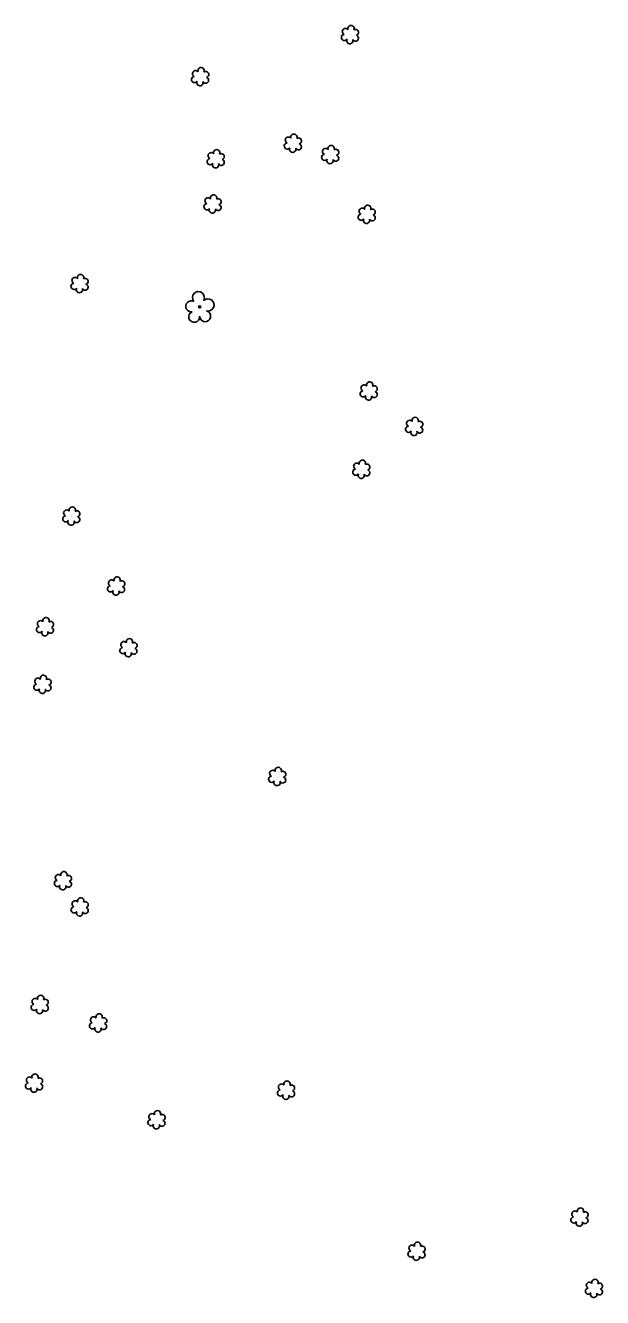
# Model space of a CAD drawing. Extents: x 3040896 to 3051146, y 687568 to 732976.
# Drawn here: x 3047914.1 to 3048093.3, y 705632.6 to 706027.3 of the extents above; entities that cross this region are included whole.
import ezdxf

# ---------------------------------------------------------------- set-up
doc = ezdxf.new("R2010")
doc.units = 0
doc.layers.add('Exist Vegetation Shrub CELL', color=7, linetype='Continuous')
doc.layers.add('Exist Vegetation Tree CELL', color=7, linetype='Continuous')

msp = doc.modelspace()

# ---------------------------------------------------------------- linework, layer by layer
at = {"layer": 'Exist Vegetation Shrub CELL'}
for p, q in [((3048014.93, 706024.32), (3048014.93, 706024.32)), ((3047968.41, 706011.26), (3047968.41, 706011.26)), ((3047997.22, 705990.63), (3047997.22, 705990.63)), ((3048008.81, 705987.11), (3048008.81, 705987.11)), ((3047973.26, 705985.79), (3047973.26, 705985.79)), ((3047972.29, 705971.78), (3047972.29, 705971.78)), ((3048020.13, 705968.56), (3048020.13, 705968.56)), ((3047931, 705947.07), (3047931, 705947.07)), ((3048020.76, 705913.74), (3048020.76, 705913.74)), ((3048034.88, 705902.74), (3048034.88, 705902.74)), ((3048018.46, 705889.45), (3048018.46, 705889.45)), ((3047928.42, 705874.94), (3047928.42, 705874.94)), ((3047942.35, 705853.23), (3047942.35, 705853.23)), ((3047920.26, 705840.61), (3047920.26, 705840.61)), ((3047946.16, 705834.09), (3047946.16, 705834.09)), ((3047919.48, 705822.74), (3047919.48, 705822.74)), ((3047992.36, 705794.14), (3047992.36, 705794.14)), ((3047925.83, 705761.82), (3047925.83, 705761.82)), ((3047931.04, 705753.66), (3047931.04, 705753.66)), ((3047918.63, 705723.39), (3047918.63, 705723.39)), ((3047936.76, 705717.67), (3047936.76, 705717.67)), ((3047916.86, 705698.99), (3047916.86, 705698.99)), ((3047995.09, 705696.81), (3047995.09, 705696.81)), ((3047954.89, 705687.64), (3047954.89, 705687.64)), ((3048086.19, 705657.44), (3048086.19, 705657.44)), ((3048035.61, 705646.84), (3048035.61, 705646.84)), ((3048090.68, 705635.31), (3048090.68, 705635.31))]:
    msp.add_line(p, q, dxfattribs=at)
for centre, radius, start, end in [((3048013.45, 706025.44), 0.968, 35.8908, 245.4216), ((3048015.16, 706026.36), 0.99, 334.8391, 200.4717), ((3048013.13, 706023.61), 0.955, 95.1099, 327.9534), ((3048014.81, 706022.63), 0.984, 151.2797, 21.387), ((3048016.57, 706023.39), 0.937, 204.9913, 73.4601), ((3048016.61, 706025.19), 0.929, 284.4567, 126.0861), ((3047966.61, 706010.56), 0.955, 95.1099, 327.9534), ((3047966.93, 706012.39), 0.968, 35.8908, 245.4216), ((3047968.64, 706013.3), 0.99, 334.8391, 200.4717), ((3047970.05, 706010.34), 0.937, 204.9913, 73.4601), ((3047970.08, 706012.13), 0.929, 284.4567, 126.0861), ((3047968.28, 706009.58), 0.984, 151.2797, 21.387), ((3047995.42, 705989.93), 0.955, 95.1099, 327.9534), ((3047995.74, 705991.76), 0.968, 35.8908, 245.4216), ((3047997.45, 705992.67), 0.99, 334.8391, 200.4717), ((3047998.89, 705991.5), 0.929, 284.4567, 126.0861), ((3047971.78, 705986.92), 0.968, 35.8908, 245.4216), ((3047973.49, 705987.83), 0.99, 334.8391, 200.4717), ((3047974.93, 705986.66), 0.929, 284.4567, 126.0861), ((3047997.09, 705988.95), 0.984, 151.2797, 21.387), ((3047998.86, 705989.7), 0.937, 204.9913, 73.4601), ((3048007.01, 705986.4), 0.955, 95.1099, 327.9534), ((3048007.32, 705988.24), 0.968, 35.8908, 245.4216), ((3048009.03, 705989.15), 0.99, 334.8391, 200.4717), ((3048010.44, 705986.18), 0.937, 204.9913, 73.4601), ((3048010.48, 705987.98), 0.929, 284.4567, 126.0861), ((3047971.46, 705985.09), 0.955, 95.1099, 327.9534), ((3047973.13, 705984.11), 0.984, 151.2797, 21.387), ((3047974.9, 705984.86), 0.937, 204.9913, 73.4601), ((3048008.68, 705985.43), 0.984, 151.2797, 21.387), ((3047970.49, 705971.08), 0.955, 95.1099, 327.9534), ((3047970.81, 705972.91), 0.968, 35.8908, 245.4216), ((3047972.52, 705973.82), 0.99, 334.8391, 200.4717), ((3047973.93, 705970.85), 0.937, 204.9913, 73.4601), ((3047973.96, 705972.65), 0.929, 284.4567, 126.0861), ((3048020.36, 705970.6), 0.99, 334.8391, 200.4717), ((3047972.16, 705970.1), 0.984, 151.2797, 21.387), ((3048018.33, 705967.86), 0.955, 95.1099, 327.9534), ((3048018.65, 705969.69), 0.968, 35.8908, 245.4216), ((3048020, 705966.88), 0.984, 151.2797, 21.387), ((3048021.77, 705967.63), 0.937, 204.9913, 73.4601), ((3048021.8, 705969.43), 0.929, 284.4567, 126.0861), ((3047929.52, 705948.2), 0.968, 35.8908, 245.4216), ((3047931.23, 705949.11), 0.99, 334.8391, 200.4717), ((3047932.68, 705947.94), 0.929, 284.4567, 126.0861), ((3047929.2, 705946.37), 0.955, 95.1099, 327.9534), ((3047930.88, 705945.39), 0.984, 151.2797, 21.387), ((3047932.64, 705946.14), 0.937, 204.9913, 73.4601), ((3048019.28, 705914.87), 0.968, 35.8908, 245.4216), ((3048020.99, 705915.78), 0.99, 334.8391, 200.4717), ((3048018.96, 705913.04), 0.955, 95.1099, 327.9534), ((3048020.63, 705912.06), 0.984, 151.2797, 21.387), ((3048022.4, 705912.81), 0.937, 204.9913, 73.4601), ((3048022.43, 705914.61), 0.929, 284.4567, 126.0861), ((3048033.4, 705903.87), 0.968, 35.8908, 245.4216), ((3048035.11, 705904.78), 0.99, 334.8391, 200.4717), ((3048036.55, 705903.61), 0.929, 284.4567, 126.0861), ((3048033.08, 705902.04), 0.955, 95.1099, 327.9534), ((3048034.75, 705901.06), 0.984, 151.2797, 21.387), ((3048036.52, 705901.81), 0.937, 204.9913, 73.4601), ((3048018.69, 705891.5), 0.99, 334.8391, 200.4717), ((3048016.66, 705888.75), 0.955, 95.1099, 327.9534), ((3048016.97, 705890.58), 0.968, 35.8908, 245.4216), ((3048018.33, 705887.77), 0.984, 151.2797, 21.387), ((3048020.09, 705888.53), 0.937, 204.9913, 73.4601), ((3048020.13, 705890.32), 0.929, 284.4567, 126.0861), ((3047926.94, 705876.07), 0.968, 35.8908, 245.4216), ((3047928.65, 705876.98), 0.99, 334.8391, 200.4717), ((3047930.09, 705875.81), 0.929, 284.4567, 126.0861), ((3047926.62, 705874.24), 0.955, 95.1099, 327.9534), ((3047928.29, 705873.26), 0.984, 151.2797, 21.387), ((3047930.06, 705874.01), 0.937, 204.9913, 73.4601), ((3047940.55, 705852.53), 0.955, 95.1099, 327.9534), ((3047940.86, 705854.36), 0.968, 35.8908, 245.4216), ((3047942.58, 705855.27), 0.99, 334.8391, 200.4717), ((3047943.98, 705852.3), 0.937, 204.9913, 73.4601), ((3047944.02, 705854.1), 0.929, 284.4567, 126.0861), ((3047942.22, 705851.55), 0.984, 151.2797, 21.387), ((3047918.46, 705839.9), 0.955, 95.1099, 327.9534), ((3047918.77, 705841.73), 0.968, 35.8908, 245.4216), ((3047920.49, 705842.65), 0.99, 334.8391, 200.4717), ((3047921.93, 705841.47), 0.929, 284.4567, 126.0861), ((3047920.13, 705838.92), 0.984, 151.2797, 21.387), ((3047921.89, 705839.68), 0.937, 204.9913, 73.4601), ((3047946.39, 705836.13), 0.99, 334.8391, 200.4717), ((3047944.36, 705833.39), 0.955, 95.1099, 327.9534), ((3047944.68, 705835.22), 0.968, 35.8908, 245.4216), ((3047946.03, 705832.41), 0.984, 151.2797, 21.387), ((3047947.8, 705833.16), 0.937, 204.9913, 73.4601), ((3047947.83, 705834.96), 0.929, 284.4567, 126.0861), ((3047919.71, 705824.78), 0.99, 334.8391, 200.4717), ((3047917.68, 705822.03), 0.955, 95.1099, 327.9534), ((3047918, 705823.87), 0.968, 35.8908, 245.4216), ((3047919.35, 705821.06), 0.984, 151.2797, 21.387), ((3047921.12, 705821.81), 0.937, 204.9913, 73.4601), ((3047921.15, 705823.61), 0.929, 284.4567, 126.0861), ((3047990.56, 705793.44), 0.955, 95.1099, 327.9534), ((3047990.88, 705795.27), 0.968, 35.8908, 245.4216), ((3047992.59, 705796.19), 0.99, 334.8391, 200.4717), ((3047994, 705793.22), 0.937, 204.9913, 73.4601), ((3047994.04, 705795.01), 0.929, 284.4567, 126.0861), ((3047992.24, 705792.46), 0.984, 151.2797, 21.387), ((3047924.03, 705761.11), 0.955, 95.1099, 327.9534), ((3047924.35, 705762.94), 0.968, 35.8908, 245.4216), ((3047926.06, 705763.86), 0.99, 334.8391, 200.4717), ((3047927.5, 705762.69), 0.929, 284.4567, 126.0861), ((3047925.7, 705760.13), 0.984, 151.2797, 21.387), ((3047927.47, 705760.89), 0.937, 204.9913, 73.4601), ((3047929.56, 705754.79), 0.968, 35.8908, 245.4216), ((3047931.27, 705755.7), 0.99, 334.8391, 200.4717), ((3047932.71, 705754.53), 0.929, 284.4567, 126.0861), ((3047929.24, 705752.96), 0.955, 95.1099, 327.9534), ((3047930.91, 705751.98), 0.984, 151.2797, 21.387), ((3047932.68, 705752.73), 0.937, 204.9913, 73.4601), ((3047918.85, 705725.43), 0.99, 334.8391, 200.4717), ((3047916.83, 705722.68), 0.955, 95.1099, 327.9534), ((3047917.14, 705724.51), 0.968, 35.8908, 245.4216), ((3047920.26, 705722.46), 0.937, 204.9913, 73.4601), ((3047920.3, 705724.25), 0.929, 284.4567, 126.0861), ((3047918.5, 705721.7), 0.984, 151.2797, 21.387), ((3047935.27, 705718.8), 0.968, 35.8908, 245.4216), ((3047936.99, 705719.71), 0.99, 334.8391, 200.4717), ((3047938.43, 705718.54), 0.929, 284.4567, 126.0861), ((3047934.96, 705716.97), 0.955, 95.1099, 327.9534), ((3047936.63, 705715.99), 0.984, 151.2797, 21.387), ((3047938.39, 705716.74), 0.937, 204.9913, 73.4601), ((3047915.06, 705698.29), 0.955, 95.1099, 327.9534), ((3047915.38, 705700.12), 0.968, 35.8908, 245.4216), ((3047917.09, 705701.03), 0.99, 334.8391, 200.4717), ((3047918.5, 705698.06), 0.937, 204.9913, 73.4601), ((3047918.54, 705699.86), 0.929, 284.4567, 126.0861), ((3047993.61, 705697.94), 0.968, 35.8908, 245.4216), ((3047995.32, 705698.85), 0.99, 334.8391, 200.4717), ((3047916.74, 705697.31), 0.984, 151.2797, 21.387), ((3047993.29, 705696.11), 0.955, 95.1099, 327.9534), ((3047994.96, 705695.13), 0.984, 151.2797, 21.387), ((3047996.73, 705695.88), 0.937, 204.9913, 73.4601), ((3047996.76, 705697.68), 0.929, 284.4567, 126.0861), ((3047953.09, 705686.93), 0.955, 95.1099, 327.9534), ((3047953.4, 705688.76), 0.968, 35.8908, 245.4216), ((3047955.12, 705689.68), 0.99, 334.8391, 200.4717), ((3047956.52, 705686.71), 0.937, 204.9913, 73.4601), ((3047956.56, 705688.51), 0.929, 284.4567, 126.0861), ((3047954.76, 705685.95), 0.984, 151.2797, 21.387), ((3048084.7, 705658.57), 0.968, 35.8908, 245.4216), ((3048086.41, 705659.48), 0.99, 334.8391, 200.4717), ((3048087.86, 705658.31), 0.929, 284.4567, 126.0861), ((3048084.38, 705656.73), 0.955, 95.1099, 327.9534), ((3048086.06, 705655.76), 0.984, 151.2797, 21.387), ((3048087.82, 705656.51), 0.937, 204.9913, 73.4601), ((3048034.13, 705647.97), 0.968, 35.8908, 245.4216), ((3048035.84, 705648.88), 0.99, 334.8391, 200.4717), ((3048037.28, 705647.71), 0.929, 284.4567, 126.0861), ((3048033.81, 705646.14), 0.955, 95.1099, 327.9534), ((3048035.48, 705645.16), 0.984, 151.2797, 21.387), ((3048037.25, 705645.92), 0.937, 204.9913, 73.4601), ((3048088.88, 705634.61), 0.955, 95.1099, 327.9534), ((3048089.2, 705636.44), 0.968, 35.8908, 245.4216), ((3048090.91, 705637.35), 0.99, 334.8391, 200.4717), ((3048092.35, 705636.18), 0.929, 284.4567, 126.0861), ((3048090.55, 705633.63), 0.984, 151.2797, 21.387), ((3048092.32, 705634.38), 0.937, 204.9913, 73.4601)]:
    msp.add_arc(centre, radius, start, end, dxfattribs=at)
at = {"layer": 'Exist Vegetation Tree CELL'}
msp.add_line((3047968.21, 705940.03), (3047968.21, 705940.03), dxfattribs=at)
msp.add_circle((3047968.21, 705940.03), 0.326, dxfattribs=at)
for centre, radius, start, end in [((3047967.82, 705942.91), 1.86, 330.1651, 219.7134), ((3047965.6, 705940.19), 1.73, 62.6636, 279.3457), ((3047970.76, 705940.62), 1.9, 257.1011, 134.1999), ((3047966.5, 705936.91), 1.69, 111.5671, 6.231), ((3047969.88, 705937.13), 1.7, 181.2822, 74.56)]:
    msp.add_arc(centre, radius, start, end, dxfattribs=at)

doc.saveas('drawing.dxf')
